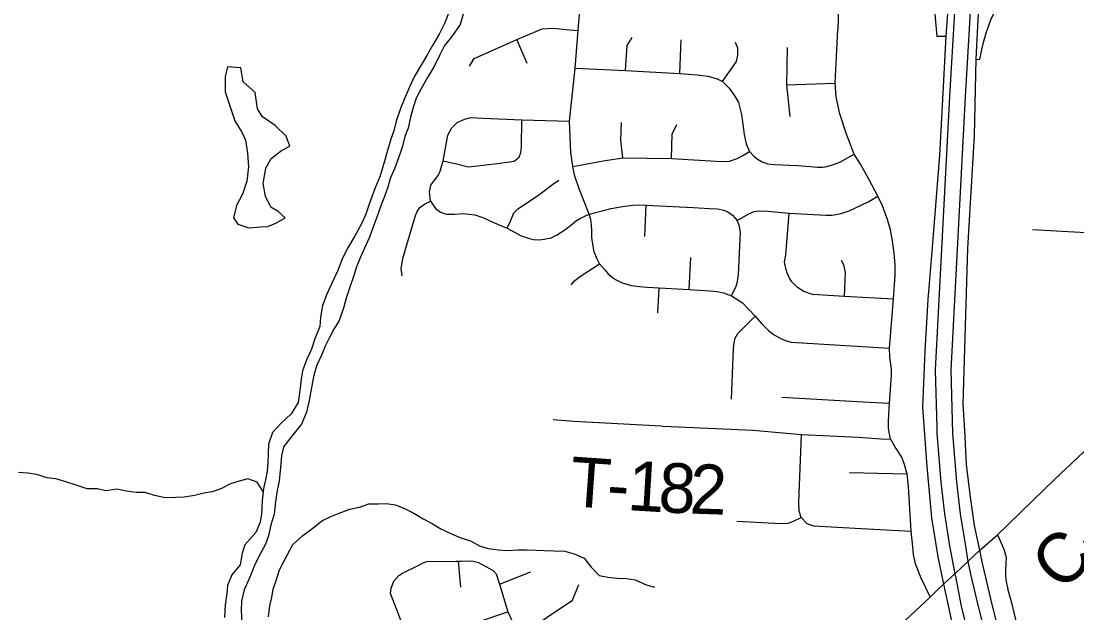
# Model space of a CAD drawing. Extents: x 114843 to 284848, y 317643 to 566895.
# Drawn here: x 226255 to 232630, y 425802 to 429376 of the extents above; entities that cross this region are included whole.
import ezdxf

# ---------------------------------------------------------------- set-up
doc = ezdxf.new("R2010")
doc.units = 0
for name, color, linetype in [('GM_X_City_Street', 7, 'Continuous'), ('GM_X_County_Road', 7, 'Continuous'), ('GM_X_County_Road_Text', 7, 'Continuous'), ('GM_X_Interchange_Ramps', 7, 'Continuous'), ('GM_X_Interstate_Route', 7, 'Continuous'), ('GM_X_Major_River', 7, 'Continuous'), ('GM_X_Minor_Lake', 7, 'Continuous'), ('GM_X_Minor_River', 7, 'Continuous'), ('GM_X_Township_Road', 7, 'Continuous'), ('GM_X_Township_Road_Text', 7, 'Continuous')]:
    doc.layers.add(name, color=color, linetype=linetype)

msp = doc.modelspace()

# ---------------------------------------------------------------- linework, layer by layer
at = {"layer": 'GM_X_City_Street'}
for p, q in [((229310.8, 429120.4), (229248.8, 429265.5)), ((230232, 429060.4), (230241.8, 429262.3)), ((230878.7, 428991.7), (231169.9, 429000.6)), ((230022, 428074.3), (230028.7, 428265.2)), ((230288.5, 427754.9), (230300.1, 427947.5)), ((230099.1, 427614.2), (230108.2, 427765.2)), ((229468.6, 426969.7), (229592.8, 426960.3)), ((231256.9, 426650), (231603.4, 426642.2)), ((228911.1, 425958), (228895.5, 426114.4)), ((229143.1, 425975.5), (229333.2, 426049.1))]:
    msp.add_line(p, q, dxfattribs=at)
for points in [[(229627.2, 430014.5), (229921.2, 430104.7), (229979.8, 430117.5), (230035.1, 430121.3), (230237.3, 430107), (230364.9, 430098.9), (230471.1, 430086.1), (230524.3, 430072.9), (230596.6, 430056.5), (230711, 430013.3), (230793.6, 429982.3), (230886.5, 429940.1), (230961.3, 429897.7), (231002.2, 429859.6), (231059.1, 429800.2), (231096.8, 429738.4), (231146.1, 429628.1), (231183, 429521.1), (231191.4, 429462.5), (231187.8, 429322.5)], [(229748.7, 427909.9), (229732.9, 427938.3), (229715.4, 427982.8), (229706.2, 428041.3), (229702.2, 428069.2), (229701, 428111.9), (229699.4, 428145), (229695.1, 428177.6), (229685.3, 428210.2), (229624.2, 428362.1), (229598.7, 428439.1), (229585.8, 428498.8), (229575.2, 428582.2), (229565.9, 428772.3), (229600, 429092), (229618.7, 429320.2), (229652, 429713.3), (229659.4, 429782.2), (229662.4, 429835.3), (229656.5, 429870.2), (229648.1, 429926.6), (229627.2, 430014.5), (229613.2, 430061.9)], [(228963.2, 429104.3), (228991.1, 429149.7), (229131.8, 429212.8), (229248.8, 429265.5), (229400.7, 429329.9), (229467.3, 429333.7), (229566.7, 429324.3), (229618.7, 429320.2)], [(231505, 426851.8), (231498.4, 426881.2), (231493.5, 426917.9), (231493.2, 426961.2), (231498.7, 427069.2), (231511.7, 427236.3), (231511.5, 427274.1), (231501.4, 427348), (231497.9, 427400), (231522.1, 427695.8), (231533.7, 427842.4), (231533.2, 427904.5), (231527.3, 427973.7), (231517.8, 428048.2), (231504.7, 428114.6), (231486.3, 428177.4), (231456.9, 428260.9), (231428.6, 428318.2), (231375, 428421.8), (231324.7, 428511.8), (231285.9, 428572.5), (231239.8, 428694.1), (231198.3, 428815.7), (231177.2, 428919.4), (231169.9, 429000.6), (231187.8, 429322.5)], [(229903.8, 429077.3), (229915.1, 429229.7), (229944.1, 429277.4)], [(230491.5, 429011.2), (230574.1, 429132.6), (230583.8, 429171.3), (230582.2, 429213.6), (230569.5, 429245.9)], [(230898.1, 428800), (230878.7, 428991.7), (230883.8, 429217.6)], [(229600, 429092), (229903.8, 429077.3), (230232, 429060.4), (230338, 429051.2), (230404.1, 429044.2), (230457.8, 429027.1), (230491.5, 429011.2), (230530.4, 428971.6), (230565.7, 428923.2), (230587.1, 428884.8), (230605.1, 428811.4), (230620.9, 428691.9), (230632.5, 428634.7), (230654.1, 428588.8), (230681.7, 428559.1), (230705.5, 428539.3), (230730.5, 428525.8), (230761.7, 428513.6), (230805.4, 428510.2), (230943.7, 428503.7), (231022.2, 428498), (231064.6, 428493.3), (231095.7, 428493.6), (231120.6, 428497.5), (231155.4, 428509), (231198.9, 428524.2), (231285.9, 428572.5)], [(228804.4, 428531.8), (228884.3, 428514.9), (228954.2, 428496.8), (229027.7, 428504.8), (229132.2, 428515.5), (229233, 428529.9), (229262.7, 428553.8), (229273.8, 428582.5), (229276, 428614.9), (229278.5, 428780.7)], [(228887.5, 428762.9), (228934.7, 428784.4), (228969.5, 428793.4), (229045.5, 428790.2), (229278.5, 428780.7), (229565.9, 428772.3)], [(228726.5, 428288.3), (228721.1, 428345.6), (228729.5, 428384.2), (228746.8, 428409.3), (228773.9, 428444.4), (228786.2, 428469.4), (228804.4, 428531.8), (228832, 428686.5), (228855.3, 428731.5), (228887.5, 428762.9)], [(229888.1, 428549.6), (229877.4, 428655.4), (229880.4, 428763.8)], [(230182.2, 428545.5), (230187.4, 428693.8), (230215.6, 428752.6)], [(232362.7, 428117), (232685.9, 428099.1), (232807.6, 428089.5), (232952.8, 428085.1), (233057.9, 428095.8), (233139.1, 428122.1), (233232.1, 428162.5), (233307.2, 428216.7), (233385.6, 428302.1), (233451.1, 428360.6), (233721.1, 428628.6), (233863, 428774.6)], [(229585.8, 428498.8), (229769.9, 428531.3), (229888.1, 428549.6), (230182.2, 428545.5), (230386.6, 428534.5), (230486.3, 428527.8), (230533.6, 428529.4), (230578.3, 428545.9), (230613.1, 428564.8), (230654.1, 428588.8)], [(229189.9, 428124.7), (229209.5, 428168.5), (229231.5, 428218.5), (229255, 428242.3), (229372.8, 428321.6), (229463.3, 428389.6), (229502.9, 428414.8)], [(228555.3, 427838.6), (228550.1, 427879.7), (228559.6, 427942), (228593.6, 428059.4), (228636.2, 428201.7), (228647.2, 428226.7), (228662, 428250.5), (228690.5, 428270.6), (228726.5, 428288.3)], [(228726.5, 428288.3), (228756.7, 428243.7), (228786.8, 428222.7), (228824.2, 428210.5), (228872.8, 428210.9), (228927.6, 428213.8), (228957.5, 428210.3), (228994.9, 428205.5), (229043.6, 428189.7), (229103.6, 428161.5), (229189.9, 428124.7), (229274.9, 428079.2), (229316.1, 428064.6), (229348.6, 428057.4), (229383.5, 428055.1), (229414.6, 428059.1), (229455.6, 428066.8), (229489.1, 428083.3), (229538.7, 428116), (229582.1, 428150), (229609.3, 428171.4), (229632.9, 428186.5), (229685.3, 428210.2)], [(230579.8, 428172.2), (230645.6, 428210), (230681.6, 428225.2), (230713.9, 428230.4), (230765, 428228.3), (230893.4, 428216.8), (231115.3, 428204.7), (231152.6, 428204.9), (231187.5, 428210.2), (231212.4, 428215.4), (231254.6, 428230.6), (231370.1, 428283.8), (231428.6, 428318.2)], [(229685.3, 428210.2), (229771.8, 428232.7), (229818.9, 428244.8), (229887.4, 428256.6), (229949.1, 428263.4), (229989.5, 428265.5), (230028.7, 428265.2), (230314.3, 428250.1), (230413, 428243.5), (230461.1, 428242.2), (230497.9, 428235.2), (230523.2, 428224.7), (230551.1, 428203.7), (230579.8, 428172.2)], [(231522.1, 427695.8), (231226.2, 427712.5), (231034.6, 427724.6), (230981.5, 427742.2), (230942.6, 427766.2), (230908.2, 427801.9), (230894.6, 427822.5), (230883.6, 427849.4), (230872.6, 427882.6), (230865.8, 427920.9), (230872, 427963.5), (230893.4, 428216.8)], [(230544, 427717.6), (230573.8, 427774.9), (230580.9, 427802.7), (230587.1, 427846), (230598.3, 428102.1), (230590.7, 428144.5), (230579.8, 428172.2)], [(229576, 427783.7), (229598.5, 427808.8), (229633, 427836.4), (229748.7, 427909.9)], [(229748.7, 427909.9), (229779.1, 427873), (229799.2, 427850.6), (229824, 427830.4), (229848.9, 427813.9), (229880.7, 427797.5), (229904.4, 427788.5), (229941, 427779.1), (229988.4, 427773), (230035.7, 427770.1), (230108.2, 427765.2), (230288.5, 427754.9), (230414.1, 427746.1), (230457.4, 427743.1), (230495.8, 427735.2), (230544, 427717.6), (230576.8, 427697.5), (230610.4, 427674.9), (230687.2, 427593.7), (230728.4, 427546.7), (230768.4, 427507.2), (230801.9, 427480.6), (230838.6, 427460.5), (230868.8, 427447.8), (230905.4, 427437.3), (231497.9, 427400)], [(231226.2, 427712.5), (231232.4, 427857.3), (231223.1, 427904), (231208.5, 427930)], [(230544.8, 427092.6), (230557.9, 427396.8), (230561.3, 427432.9), (230567.4, 427460.9), (230582.5, 427489.9), (230613.9, 427519.9), (230687.2, 427593.7)], [(230847.8, 427105.4), (231339.6, 427077.5), (231498.7, 427069.2)], [(230965.3, 426377.3), (230953.5, 426415.8), (230951.1, 426469.9), (230967.2, 426879.4)], [(230576.8, 426355.7), (230843.6, 426342.1), (230888.4, 426344.5), (230922.7, 426357.2), (230965.3, 426377.3)], [(230965.3, 426377.3), (230999.9, 426342.1), (231039.6, 426326.8), (231290.8, 426313), (231628.4, 426294.9)], [(228503.3, 425991.2), (228535.9, 426026.7), (228558.2, 426042.1), (228661.5, 426092.9), (228683.5, 426104.9), (228704.8, 426112.3), (228881.5, 426114.4), (228895.5, 426114.4), (228915.5, 426114.3), (228977.5, 426116.2), (229017.5, 426106.1), (229105.3, 426057.7), (229123.2, 426037.7), (229143.1, 425975.5)], [(228503.3, 425991.2), (228487.2, 425949.1), (228483.1, 425921.1), (228584.4, 425660.3), (228596.4, 425634.2), (228610.4, 425626.2), (228638.3, 425620.1), (229193.4, 425807.4)], [(229143.1, 425975.5), (229193.4, 425807.4), (229226.4, 425740.8)], [(229279.5, 425673.5), (229584.7, 425878.2), (229622.9, 425974.2)], [(232322.3, 425504.6), (232277.3, 425691.6), (232262.1, 425761), (232241.5, 425845.9), (232212.8, 425947.2)]]:
    msp.add_lwpolyline(points, dxfattribs=at)
at = {"layer": 'GM_X_County_Road'}
for points in [[(232496.1, 426608), (233509.5, 427563.5), (234297.4, 428337.5), (234681.8, 428719.6), (234810.2, 428854.2), (234859.2, 428913.6), (234903.9, 428973.8), (234934, 429021.8), (234958.8, 429065.4), (234982, 429105.5), (235013.7, 429165.6), (235044.4, 429242.2), (235064.7, 429311), (235079.1, 429354.5), (235080.3, 429359.3)], [(231784.7, 425936.3), (231825.6, 425974.8), (231893.4, 426037.5), (231972.3, 426112), (232044.4, 426180.2), (232151.6, 426274.1), (232430.4, 426546), (232496.1, 426608)], [(229178, 423524.4), (229263.6, 423605.4), (229441.3, 423766.4), (229610.3, 423917.9), (229982.9, 424265), (230176, 424444.6), (230528.7, 424767.4), (231054.8, 425253), (231743.7, 425897.8), (231784.7, 425936.3)]]:
    msp.add_lwpolyline(points, dxfattribs=at)
at = {"layer": 'GM_X_Interchange_Ramps'}
for points in [[(230827.3, 430753.2), (230926.7, 430709.5), (231025.1, 430652.9), (231100.7, 430602.2), (231163.5, 430552.1), (231294.6, 430417.5), (231421.8, 430247.7), (231545.9, 430077.2), (231602.4, 429980.2), (231644.5, 429890.4), (231685, 429794.7), (231718.5, 429701.3), (231734.4, 429644.2), (231745, 429594.9), (231763.3, 429496.7), (231771, 429439.5), (231784.7, 429284.2), (231840, 429284.9)], [(232022.8, 429146.6), (232074.1, 430177.5), (232090.5, 430505.5)], [(232022.8, 429146.6), (232045, 429144.6), (232056.4, 429204.4), (232067.8, 429255.9), (232084.1, 429311.6), (232111.3, 429384.7), (232140.7, 429446.7), (232168.1, 429498.3), (232200.4, 429549.9), (232248.6, 429610), (232317.6, 429678), (232386.3, 429742.4), (232626.4, 429952.9), (232768.3, 430081.4)], [(231854.4, 429507.1), (231840, 429284.9), (231823.5, 428978.8), (231801.1, 428567.1), (231757.1, 428008.4), (231730, 427694.2), (231711.9, 427382.7), (231697.3, 427044.6), (231724.4, 426686.2), (231752.5, 426376.8), (231790, 426140.5), (231825.6, 425974.8), (231883, 425706.7)], [(232214.8, 425466.8), (232110.5, 425886.4), (232059.4, 426109.7), (232044.4, 426180.2), (232012.5, 426329.4), (231987.4, 426500.4), (231964.7, 426698.5), (231953, 426904.8), (231944.1, 427061.5), (231971.3, 428002.2), (232012.6, 428684.6), (232022.8, 429146.6)]]:
    msp.add_lwpolyline(points, dxfattribs=at)
at = {"layer": 'GM_X_Interstate_Route'}
for points in [[(232034.4, 430334.2), (232027.1, 430198), (232006, 429820.3), (231985.6, 429431.3), (231955.7, 428919.2), (231869.2, 427268.2), (231880.1, 426887.3), (231903.1, 426591), (231925.3, 426400), (231956.8, 426205.7), (231972.3, 426112), (231988.4, 426036.6), (232035.9, 425833.1), (232136, 425437.8)], [(231937.7, 430307.5), (231935.5, 430262.9), (231910.9, 429821.2), (231890.6, 429432.2), (231860.7, 428920.1), (231774.2, 427269.1), (231784.2, 426919.9)], [(231784.2, 426919.9), (231785.1, 426888.2), (231808.1, 426591.8), (231830.3, 426400.9), (231861.8, 426206.6), (231893.4, 426037.5), (231896.4, 426022.1)], [(231896.4, 426022.1), (231931.6, 425842.3), (232031.8, 425437.7), (232175.9, 424889.7), (232229.3, 424685.5)]]:
    msp.add_lwpolyline(points, dxfattribs=at)
at = {"layer": 'GM_X_Major_River'}
for points in [[(228926.4, 429427), (228906.5, 429354.7), (228856.6, 429282.4), (228812.7, 429228.2), (228780.8, 429168), (228750.9, 429105.7), (228709, 429035.5), (228677.1, 428979.2), (228641.2, 428911), (228623.3, 428854.8), (228609.4, 428804.7), (228591.5, 428730.4), (228571.6, 428678.3), (228555.8, 428612.1), (228533.9, 428549.9), (228510, 428483.6), (228484.1, 428425.4), (228470.2, 428373.3), (228450.3, 428317.1), (228430.4, 428266.9), (228402.5, 428192.6), (228378.6, 428128.4), (228358.7, 428070.2), (228328.8, 428004), (228302.9, 427945.8), (228281, 427891.6), (228265.1, 427839.4), (228241.2, 427769.2), (228217.4, 427703), (228201.5, 427642.8), (228175.6, 427568.5), (228143.7, 427516.3), (228115.8, 427462.1), (228091.8, 427412), (228071.9, 427361.8), (228042, 427297.5), (228022.1, 427237.3), (228008.3, 427163.1), (227994.4, 427084.9), (227978.6, 427014.7), (227948.7, 426942.4), (227898.8, 426880.1)], [(228838.3, 429428.7), (228812.4, 429362.5), (228780.5, 429296.3), (228738.6, 429228), (228704.7, 429167.8), (228672.8, 429113.6), (228628.9, 429039.3), (228599, 428973), (228569.1, 428902.8), (228545.2, 428848.6), (228519.3, 428772.3), (228505.5, 428714.2), (228487.5, 428664), (228467.7, 428593.8), (228445.8, 428515.5), (228424, 428441.3), (228394.1, 428369.1), (228372.2, 428314.9), (228354.3, 428264.7), (228336.4, 428210.5), (228312.5, 428156.3), (228268.6, 428076), (228230.7, 428009.8), (228194.8, 427939.5), (228166.9, 427869.3), (228133, 427797), (228101.1, 427726.7), (228075.3, 427658.5), (228063.4, 427588.3), (228059.5, 427532.2), (228029.6, 427457.9), (228009.8, 427393.7), (227979.9, 427333.5)], [(227979.9, 427333.5), (227954, 427263.2), (227946.1, 427213.1), (227938.2, 427144.9), (227928.4, 427072.7), (227886.5, 427004.4), (227826.5, 426948.1), (227772.6, 426891.9), (227748.7, 426821.6), (227746.8, 426767.5), (227744.9, 426709.3), (227741.1, 426657.2), (227731.2, 426605), (227719.3, 426552.9), (227711.4, 426478.7), (227707.6, 426400.5), (227699.7, 426350.3), (227671.8, 426288.1), (227605.9, 426213.7), (227590, 426161.6), (227578.1, 426091.4), (227528.2, 426031.1), (227502.3, 425966.9), (227498.4, 425916.7), (227486.5, 425850.5), (227482.7, 425774.3)], [(227898.8, 426880.1), (227838.9, 426803.8), (227827, 426749.6), (227821.1, 426679.5), (227813.3, 426599.2), (227801.4, 426541.1), (227791.5, 426474.9), (227783.7, 426398.7), (227763.8, 426334.5), (227749.9, 426268.2), (227732, 426216.1), (227690.1, 426141.8), (227664.2, 426087.6), (227636.3, 426017.3), (227602.5, 425941.1), (227586.6, 425872.9), (227584.7, 425816.7), (227588.9, 425744.5)]]:
    msp.add_lwpolyline(points, dxfattribs=at)
at = {"layer": 'GM_X_Minor_Lake'}
for points in [[(227563.7, 428149.9), (227629.8, 428127.7), (227702, 428133.5), (227746.1, 428135.4), (227798.2, 428157.3), (227850.4, 428187.2), (227808.4, 428225.4), (227762.4, 428251.6), (227730.5, 428317.8), (227716.7, 428396), (227732.9, 428488.2), (227765.1, 428546.2), (227827.4, 428594.1), (227877.5, 428620.1), (227855.7, 428680.2), (227789.7, 428744.6), (227713.7, 428798.9), (227681.8, 428847.1), (227668, 428945.3), (227596, 429009.7), (227582.2, 429093.9), (227502.1, 429100.1), (227487.9, 429042), (227487.8, 428999.9), (227487.6, 428945.8)], [(227563.7, 428149.9), (227629.8, 428127.7), (227702, 428133.5), (227746.1, 428135.4), (227798.2, 428157.3), (227850.4, 428187.2), (227808.4, 428225.4), (227762.4, 428251.6), (227730.5, 428317.8), (227716.7, 428396), (227732.9, 428488.2), (227765.1, 428546.2), (227827.4, 428594.1), (227877.5, 428620.1), (227855.7, 428680.2), (227789.7, 428744.6), (227713.7, 428798.9), (227681.8, 428847.1), (227668, 428945.3), (227596, 429009.7), (227582.2, 429093.9), (227502.1, 429100.1), (227487.9, 429042), (227487.8, 428999.9), (227487.7, 428949.9)], [(227487.7, 428949.9), (227545.3, 428773.3), (227587.2, 428705), (227611.1, 428656.9), (227623, 428578.7), (227628.8, 428496.5), (227618.5, 428410.3), (227592.3, 428330.2), (227556, 428262.2), (227537.8, 428188)], [(227537.8, 428188), (227563.7, 428149.9)]]:
    msp.add_lwpolyline(points, dxfattribs=at)
at = {"layer": 'GM_X_Minor_River'}
for points in [[(227717.4, 426535.3), (227680.3, 426591.7), (227624.3, 426611.9), (227572.3, 426597.9), (227520.2, 426582), (227462.1, 426552), (227408.1, 426532.1), (227358, 426524.2), (227302, 426510.3), (227239.9, 426500.4), (227187.9, 426498.5), (227125.9, 426496.6), (227061.8, 426510.8), (227003.8, 426529), (226949.8, 426529.1), (226889.8, 426537.3), (226835.8, 426549.4), (226767.7, 426539.5), (226715.7, 426551.7), (226653.7, 426551.8), (226587.7, 426574), (226525.7, 426594.2), (226465.7, 426612.4), (226409.7, 426618.5), (226349.7, 426638.7), (226295.7, 426644.9), (226239.6, 426649)], [(227748.8, 425777.4), (227757, 425843.5), (227769.1, 425895.6), (227777.2, 425945.7), (227799.3, 426009.9), (227815.4, 426062), (227843.5, 426116), (227895.7, 426214.2), (227955.9, 426270.2), (228016, 426314.2), (228072.1, 426358.2), (228126.2, 426384.1), (228176.2, 426404.1), (228240.3, 426428), (228298.4, 426439.9), (228354.5, 426459.8), (228410.5, 426459.7), (228460.5, 426461.6), (228516.5, 426453.5), (228570.5, 426433.3), (228626.5, 426405.1), (228682.5, 426370.9), (228736.5, 426342.7), (228790.4, 426310.5), (228854.4, 426280.3), (228910.4, 426256.1), (228968.4, 426237.9), (229026.4, 426205.7), (229078.4, 426191.6), (229136.4, 426183.4), (229194.4, 426179.3), (229254.4, 426183.2), (229310.5, 426183.1), (229364.5, 426180.9), (229416.5, 426178.8), (229472.6, 426176.7), (229538.6, 426174.5), (229594.6, 426158.4), (229654.6, 426132.2), (229696.5, 426077.9), (229746.4, 426027.7), (229798.4, 426017.6), (229854.5, 426011.4), (229910.5, 426009.3), (229962.5, 426001.2), (230026.5, 425973), (230078.5, 425956.8), (230074.5, 425958.8)]]:
    msp.add_lwpolyline(points, dxfattribs=at)
at = {"layer": 'GM_X_Township_Road'}
msp.add_line((229592.8, 426960.3), (230121.1, 426930.8), dxfattribs=at)
for points in [[(230121.1, 426930.8), (230131.6, 426930.3), (230673.8, 426906.2), (230967.2, 426879.4), (231311.2, 426863), (231447.5, 426853), (231505, 426851.8), (231537, 426793.8), (231570.4, 426742.8), (231586.4, 426706.7), (231603.4, 426642.2), (231610.9, 426565.5), (231628.4, 426294.9), (231637.5, 426200.3), (231642.6, 426154.8), (231653.7, 426101), (231688.4, 426013.8), (231743.7, 425897.8)], [(232151.6, 426274.1), (232189.6, 426186.7), (232203.8, 426136.2), (232202.3, 426100.8), (232200, 426062.6), (232198.6, 426023.5), (232205, 425978.4), (232212.8, 425947.2)]]:
    msp.add_lwpolyline(points, dxfattribs=at)

# ---------------------------------------------------------------- texts
at = {"layer": 'GM_X_County_Road_Text'}
msp.add_text('C-8', height=300.01, rotation=44.14422, dxfattribs=at).set_placement((232537.4, 425922))
at = {"layer": 'GM_X_Township_Road_Text'}
for s, rotation, p in [('T', 355.96166, (229561.4, 426447.4)), ('1', 356.50262, (229911.2, 426423)), ('8', 357.16796, (230099.5, 426411.5)), ('2', 358.02915, (230289, 426402.2)), ('-', 356.10127, (229786, 426431.5))]:
    msp.add_text(s, height=300, rotation=rotation, dxfattribs=at).set_placement(p)

doc.saveas('drawing.dxf')
